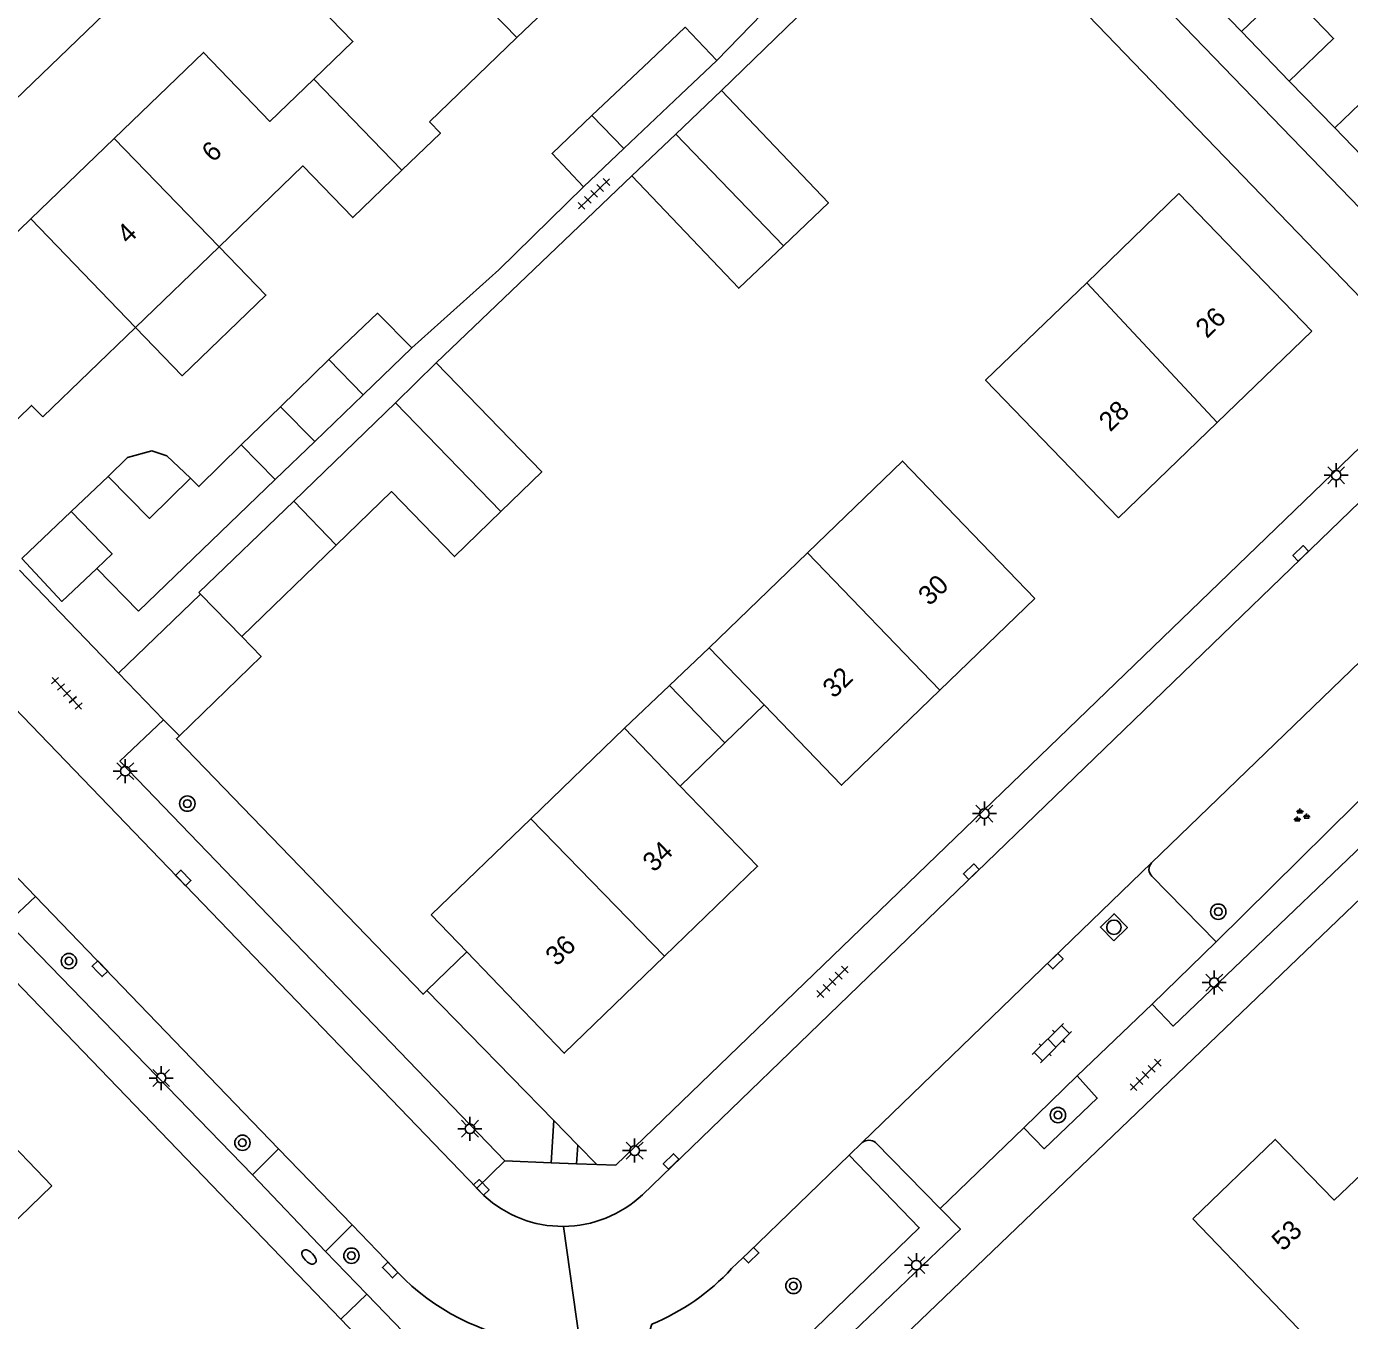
# Model space of a CAD drawing. Extents: x 137999 to 141000, y 397500 to 400501.
# Drawn here: x 138703.2 to 138772.2, y 399406.1 to 399473.5 of the extents above; entities that cross this region are included whole.
import ezdxf

# ---------------------------------------------------------------- set-up
doc = ezdxf.new("R2010")
doc.units = 0
for name, color, linetype in [('gg-afsc-erfafscheiding', 7, 'Continuous'), ('gg-afsc-hekwerk', 7, 'Continuous'), ('gg-anno-huisnummerreeks BGT', 7, 'Continuous'), ('gg-bbg-bijgebouw', 7, 'Continuous'), ('gg-bbg-gedigitaliseerde bebouwing', 7, 'Continuous'), ('gg-bbg-gedigitaliseerde bijgebouw', 7, 'Continuous'), ('gg-bbg-hoofdgebouw', 7, 'Continuous'), ('gg-bbg-luifel en loopbrug', 7, 'Continuous'), ('gg-bbg-tussenscheiding', 7, 'Continuous'), ('gg-knt-verharding', 7, 'Continuous'), ('gg-knt-verharding nz', 7, 'Continuous'), ('gt-grn-groengrens', 7, 'Continuous'), ('gt-grn-weggrens', 7, 'Continuous'), ('gt-symb-boom', 7, 'Continuous'), ('gt-symb-brandkraan', 7, 'Continuous'), ('gt-symb-groenvak', 7, 'Continuous'), ('gt-symb-klinker verharding', 7, 'Continuous'), ('gt-symb-kolk', 7, 'Continuous'), ('gt-symb-lichtmast', 7, 'Continuous'), ('gt-symb-rioolschacht', 7, 'Continuous'), ('gt-symb-tegel verharding', 7, 'Continuous')]:
    doc.layers.add(name, color=color, linetype=linetype)

# ---------------------------------------------------------------- blocks, each defined once
blk = doc.blocks.new('gt0-BOOM')
at = {"layer": 'gt-symb-boom'}
for radius in [0.4, 0.2]:
    blk.add_circle((0, 0), radius, dxfattribs=at)
blk = doc.blocks.new('gt0-LMAST')
at = {"layer": 'gt-symb-lichtmast'}
for p, q in [((-0.182, 0.173), (-0.447, 0.438)), ((-0.005, 0.246), (-0.005, 0.621)), ((0.172, 0.173), (0.437, 0.438)), ((-0.255, -0.004), (-0.63, -0.004)), ((-0.182, -0.181), (-0.447, -0.446)), ((-0.005, -0.254), (-0.005, -0.629)), ((0.437, -0.446), (0.172, -0.181)), ((0.245, -0.004), (0.62, -0.004))]:
    blk.add_line(p, q, dxfattribs=at)
blk.add_circle((-0.005, -0.004), 0.25, dxfattribs=at)
blk = doc.blocks.new('gt0-KOLK')
at = {"layer": 'gt-symb-kolk'}
blk.add_lwpolyline([(0, 0), (0.375, 0), (0.375, 0.4), (-0.375, 0.4), (-0.375, 0), (0, 0)], dxfattribs=at)
blk = doc.blocks.new('gt0-TEG1')
at = {"layer": 'gt-symb-tegel verharding'}
for p, q in [((-1.125, 0), (1.125, 0)), ((-0.9, -0.25), (-0.9, 0.25)), ((-0.45, -0.25), (-0.45, 0.25)), ((0, -0.25), (0, 0.25)), ((0.45, -0.25), (0.45, 0.25)), ((0.9, -0.25), (0.9, 0.25))]:
    blk.add_line(p, q, dxfattribs=at)
blk = doc.blocks.new('gt0-BR')
at = {"layer": 'gt-symb-brandkraan'}
for centre, radius, start, end in [((-0.244, 0), 0.206, 107.56694, 252.43307), ((0.599, -2.664), 3, 106.89205, 107.56694), ((0, -0.691), 0.938, 73.10799, 106.89205), ((-0.599, -2.664), 3, 72.43309, 73.10799), ((0.244, 0), 0.206, 287.56695, 72.43309), ((0.599, 2.664), 3, 252.43307, 253.10797), ((0, 0.691), 0.938, 253.10797, 286.89206), ((-0.599, 2.664), 3, 286.89206, 287.56695)]:
    blk.add_arc(centre, radius, start, end, dxfattribs=at)
blk = doc.blocks.new('gt0-GRVAK')
at = {"layer": 'gt-symb-groenvak'}
for p, q in [((-0.11, 0.189), (-0.228, 0.24)), ((-0.182, 0.153), (0.088, 0.153)), ((-0.091, 0.211), (-0.156, 0.322)), ((-0.047, 0.214), (-0.047, 0.393)), ((-0.004, 0.211), (0.061, 0.322)), ((0.015, 0.189), (0.133, 0.24)), ((0.262, -0.052), (0.197, 0.059)), ((0.305, -0.049), (0.305, 0.13)), ((0.349, -0.052), (0.414, 0.059)), ((-0.245, -0.228), (-0.363, -0.177)), ((-0.318, -0.264), (-0.047, -0.264)), ((-0.226, -0.206), (-0.291, -0.095)), ((-0.183, -0.203), (-0.183, -0.024)), ((-0.139, -0.206), (-0.074, -0.095)), ((-0.12, -0.228), (-0.002, -0.177)), ((0.243, -0.074), (0.125, -0.023)), ((0.17, -0.11), (0.441, -0.11)), ((0.368, -0.074), (0.486, -0.023))]:
    blk.add_line(p, q, dxfattribs=at)
blk = doc.blocks.new('gt0-KL1')
at = {"layer": 'gt-symb-klinker verharding'}
for p, q in [((-1.15, 0.3), (1.15, 0.3)), ((-1, -0.3), (-1, 0.3)), ((-0.5, 0.3), (-0.5, 0.45)), ((0, -0.3), (0, 0.3)), ((0.5, 0.3), (0.5, 0.45)), ((1, -0.3), (1, 0.3)), ((-1.15, -0.3), (1.15, -0.3)), ((-0.5, -0.45), (-0.5, -0.3)), ((0.5, -0.45), (0.5, -0.3))]:
    blk.add_line(p, q, dxfattribs=at)
blk = doc.blocks.new('gt0-RS')
at = {"layer": 'gt-symb-rioolschacht'}
blk.add_lwpolyline([(-0.5, -0.5), (0.5, -0.5), (0.5, 0.5), (-0.5, 0.5)], close=True, dxfattribs=at)
blk.add_circle((0, 0), 0.375, dxfattribs=at)

msp = doc.modelspace()

# ---------------------------------------------------------------- linework, layer by layer
at = {"layer": 'gg-afsc-erfafscheiding'}
for p, q in [((138739.431, 399470.209), (138748.95, 399479.44)), ((138756, 399476.75), (138776.594, 399455.39)), ((138741.546, 399474.196), (138739.184, 399471.767)), ((138724.565, 399456.013), (138734.758, 399465.767))]:
    msp.add_line(p, q, dxfattribs=at)
msp.add_lwpolyline([(138732.238, 399465.192), (138727.818, 399460.861), (138723.288, 399456.796)], dxfattribs=at)
at = {"layer": 'gg-afsc-hekwerk'}
for p, q in [((138712.282, 399443.975), (138708.004, 399439.86)), ((138724.081, 399423.33), (138726.154, 399425.341))]:
    msp.add_line(p, q, dxfattribs=at)
for points in [[(138711.176, 399436.587), (138715.439, 399440.719), (138714.43, 399441.76)], [(138724.081, 399423.33), (138723.877, 399423.133), (138711.027, 399436.441), (138711.176, 399436.587)]]:
    msp.add_lwpolyline(points, dxfattribs=at)
at = {"layer": 'gg-bbg-bijgebouw'}
for p, q in [((138769.02, 399470.69), (138766.53, 399473.28)), ((138771.39, 399468.26), (138780.263, 399459.049)), ((138720.756, 399454.354), (138723.288, 399456.796)), ((138724.565, 399456.013), (138722.445, 399453.932)), ((138722.445, 399453.932), (138717.135, 399448.816)), ((138718.233, 399451.922), (138720.756, 399454.354)), ((138709.04, 399443.08), (138716.174, 399449.938)), ((138717.135, 399448.816), (138712.2, 399444.06)), ((138709.04, 399443.08), (138706.88, 399445.31)), ((138712.282, 399443.975), (138712.2, 399444.06)), ((138714.43, 399441.76), (138712.282, 399443.975))]:
    msp.add_line(p, q, dxfattribs=at)
for points in [[(138766.53, 399473.28), (138768.83, 399475.5), (138771.33, 399472.91), (138769.02, 399470.69)], [(138780.263, 399459.049), (138783.303, 399461.977), (138774.429, 399471.188), (138771.39, 399468.26)], [(138705.544, 399448.273), (138707.673, 399446.079), (138706.88, 399445.31)]]:
    msp.add_lwpolyline(points, dxfattribs=at)
at = {"layer": 'gg-bbg-gedigitaliseerde bebouwing'}
for p, q in [((138728.764, 399472.961), (138724.216, 399468.577)), ((138758.461, 399460.197), (138763.259, 399464.838)), ((138713.257, 399462.071), (138708.897, 399457.868)), ((138704.058, 399453.203), (138708.897, 399457.868)), ((138738.782, 399441.175), (138743.911, 399446.131)), ((138741.65, 399438.2), (138738.782, 399441.175)), ((138729.488, 399432.275), (138734.369, 399436.982)), ((138737.28, 399433.97), (138734.369, 399436.982)), ((138724.3, 399427.27), (138729.488, 399432.275))]:
    msp.add_line(p, q, dxfattribs=at)
for points in [[(138731.527, 399479.856), (138728.781, 399477.209), (138730.895, 399475.015), (138728.764, 399472.961)], [(138724.216, 399468.577), (138724.779, 399467.993), (138722.777, 399466.063)], [(138722.777, 399466.063), (138720.21, 399463.588), (138717.619, 399466.277), (138713.257, 399462.071)], [(138760.11, 399447.94), (138753.195, 399455.114), (138758.461, 399460.197)], [(138743.911, 399446.131), (138748.853, 399450.905), (138755.75, 399443.75)], [(138780.67, 399421.3), (138787.825, 399413.94), (138774.127, 399400.883), (138763.99, 399411.43)], [(138699.035, 399407.876), (138700.584, 399409.347), (138704.53, 399413.15)]]:
    msp.add_lwpolyline(points, dxfattribs=at)
at = {"layer": 'gg-bbg-gedigitaliseerde bijgebouw'}
for p, q in [((138735.672, 399471.732), (138732.68, 399468.9)), ((138739.184, 399471.767), (138737.314, 399469.997)), ((138734.338, 399467.18), (138737.314, 399469.997)), ((138739.431, 399470.209), (138737.041, 399467.937)), ((138737.041, 399467.937), (138734.758, 399465.767)), ((138732.238, 399465.192), (138734.338, 399467.18)), ((138718.97, 399456.192), (138716.445, 399453.738)), ((138716.445, 399453.738), (138718.233, 399451.922)), ((138714.392, 399451.743), (138716.174, 399449.938)), ((138705.544, 399448.273), (138707.466, 399450.098)), ((138714.43, 399441.76), (138719.349, 399446.528))]:
    msp.add_line(p, q, dxfattribs=at)
for points in [[(138735.672, 399471.732), (138737.542, 399473.502), (138739.184, 399471.767)], [(138742.654, 399462.121), (138745, 399464.351), (138739.431, 399470.209)], [(138732.68, 399468.9), (138730.596, 399466.927), (138732.238, 399465.192)], [(138734.758, 399465.767), (138740.328, 399459.909), (138742.654, 399462.121)], [(138723.288, 399456.796), (138721.509, 399458.604), (138718.97, 399456.192)], [(138727.928, 399448.276), (138730.061, 399450.344), (138724.565, 399456.013)], [(138711.749, 399450.022), (138712.193, 399449.572), (138714.392, 399451.743)], [(138707.466, 399450.098), (138709.617, 399447.918), (138711.749, 399450.022)], [(138719.349, 399446.528), (138722.224, 399449.315), (138725.507, 399445.929), (138727.928, 399448.276)]]:
    msp.add_lwpolyline(points, dxfattribs=at)
at = {"layer": 'gg-bbg-hoofdgebouw'}
for p, q in [((138703.443, 399463.526), (138707.78, 399467.707)), ((138770.19, 399457.67), (138763.259, 399464.838)), ((138765.264, 399452.915), (138770.19, 399457.67)), ((138760.11, 399447.94), (138765.264, 399452.915)), ((138755.75, 399443.75), (138750.799, 399438.966)), ((138726.154, 399425.341), (138724.3, 399427.27)), ((138696.51, 399421.48), (138704.53, 399413.15))]:
    msp.add_line(p, q, dxfattribs=at)
for points in [[(138718.185, 399470.8), (138720.22, 399472.76), (138716.75, 399476.36), (138721.279, 399480.726)], [(138707.78, 399467.707), (138712.43, 399472.19), (138715.9, 399468.6), (138718.185, 399470.8)], [(138704.058, 399453.203), (138703.48, 399453.8), (138700.68, 399451.09), (138695.16, 399456.8), (138698.17, 399459.68), (138698.79, 399459.04), (138703.443, 399463.526)], [(138750.799, 399438.966), (138745.68, 399434.02), (138741.65, 399438.2)], [(138737.28, 399433.97), (138741.31, 399429.8), (138736.462, 399425.115)], [(138736.462, 399425.115), (138731.23, 399420.06), (138726.154, 399425.341)], [(138763.99, 399411.43), (138768.29, 399415.57), (138771.36, 399412.41), (138774.95, 399415.83), (138775.97, 399414.74), (138781.52, 399420.03), (138780.47, 399421.11), (138780.67, 399421.3)]]:
    msp.add_lwpolyline(points, dxfattribs=at)
at = {"layer": 'gg-bbg-luifel en loopbrug'}
for p, q in [((138716.445, 399453.738), (138714.392, 399451.743)), ((138716.174, 399449.938), (138718.233, 399451.922)), ((138707.466, 399450.098), (138708.481, 399451.085)), ((138705.544, 399448.273), (138702.962, 399445.822)), ((138738.782, 399441.175), (138736.716, 399439.212)), ((138736.716, 399439.212), (138734.369, 399436.982)), ((138736.716, 399439.212), (138739.611, 399436.226)), ((138741.65, 399438.2), (138739.611, 399436.226)), ((138739.611, 399436.226), (138737.28, 399433.97))]:
    msp.add_line(p, q, dxfattribs=at)
for points in [[(138708.897, 399457.868), (138711.326, 399455.348), (138715.686, 399459.551), (138713.257, 399462.071)], [(138711.749, 399450.022), (138710.524, 399451.175), (138709.739, 399451.435), (138708.481, 399451.085)], [(138702.962, 399445.822), (138705.06, 399443.595), (138706.88, 399445.31)]]:
    msp.add_lwpolyline(points, dxfattribs=at)
at = {"layer": 'gg-bbg-tussenscheiding'}
for p, q in [((138722.777, 399466.063), (138718.185, 399470.8)), ((138734.338, 399467.18), (138732.68, 399468.9)), ((138707.78, 399467.707), (138713.257, 399462.071)), ((138742.654, 399462.121), (138737.041, 399467.937)), ((138703.443, 399463.526), (138708.897, 399457.868)), ((138765.264, 399452.915), (138758.461, 399460.197)), ((138718.97, 399456.192), (138720.756, 399454.354)), ((138722.445, 399453.932), (138727.928, 399448.276)), ((138717.135, 399448.816), (138719.349, 399446.528)), ((138750.799, 399438.966), (138743.911, 399446.131)), ((138729.488, 399432.275), (138736.462, 399425.115))]:
    msp.add_line(p, q, dxfattribs=at)
msp.add_lwpolyline([(138721.279, 399480.726), (138726.759, 399475.041), (138728.764, 399472.961)], dxfattribs=at)
at = {"layer": 'gg-knt-verharding'}
for p, q in [((138690.397, 399457.961), (138732.142, 399498.153)), ((138753.57, 399483.88), (138778.917, 399457.632)), ((138760.15, 399479.87), (138766.53, 399473.28)), ((138769.02, 399470.69), (138771.39, 399468.26)), ((138735.308, 399412.689), (138792.661, 399468.059)), ((138733.93, 399414.22), (138776.594, 399455.39)), ((138686.75, 399454.45), (138726.676, 399413.028)), ((138708.004, 399439.86), (138702.853, 399445.224)), ((138775.295, 399442.962), (138761.837, 399429.968)), ((138710.347, 399437.421), (138708.004, 399439.86)), ((138703.684, 399428.226), (138697.36, 399434.789)), ((138761.837, 399429.968), (138746.765, 399415.414)), ((138765.21, 399425.86), (138761.86, 399429.28)), ((138716.35, 399415.084), (138703.684, 399428.226)), ((138761.87, 399422.61), (138765.21, 399425.86)), ((138761.87, 399422.61), (138757.969, 399418.875)), ((138757.969, 399418.875), (138755.178, 399416.173)), ((138730.553, 399414.352), (138730.699, 399416.546)), ((138755.178, 399416.173), (138750.83, 399411.964)), ((138746.765, 399415.414), (138746.079, 399414.751)), ((138750.83, 399411.964), (138747.46, 399415.41)), ((138716.35, 399415.084), (138714.98, 399413.723)), ((138720.179, 399411.11), (138716.35, 399415.084)), ((138731.881, 399414.3), (138731.944, 399415.269)), ((138746.079, 399414.751), (138740.833, 399409.685)), ((138730.553, 399414.352), (138728.146, 399414.446)), ((138730.553, 399414.352), (138731.881, 399414.3)), ((138731.881, 399414.3), (138732.93, 399414.259)), ((138732.93, 399414.259), (138733.93, 399414.22)), ((138726.676, 399413.028), (138727.05, 399412.64)), ((138720.179, 399411.11), (138718.8, 399409.73)), ((138722.35, 399408.855), (138720.179, 399411.11)), ((138718.8, 399409.73), (138720.952, 399407.507)), ((138739.954, 399408.838), (138740.833, 399409.685)), ((138722.574, 399408.622), (138722.35, 399408.855)), ((138720.952, 399407.507), (138727.402, 399400.846)), ((138719.598, 399406.201), (138739.68, 399385.38))]:
    msp.add_line(p, q, dxfattribs=at)
for points in [[(138867.56, 399521.43), (138865.33, 399519.19), (138866.1, 399518.37), (138828.92, 399482.41), (138822.02, 399482.72), (138778.75, 399440.89), (138778.63, 399433.77), (138738.924, 399395.742)], [(138642.021, 399464.213), (138642.93, 399463.29), (138650.51, 399470.58), (138694.48, 399425.04), (138698.08, 399428.51), (138719.598, 399406.201)], [(138761.87, 399422.61), (138762.96, 399421.47), (138776.81, 399434.7), (138776.84, 399441.68), (138782.84, 399447.5)], [(138728.146, 399414.446), (138708.081, 399435.27), (138710.347, 399437.421)], [(138714.98, 399413.723), (138702.244, 399426.874), (138703.684, 399428.226)], [(138755.178, 399416.173), (138756.244, 399415.084), (138759.006, 399417.718), (138757.969, 399418.875)], [(138734.701, 399394.474), (138751.88, 399410.89), (138750.83, 399411.964)]]:
    msp.add_lwpolyline(points, dxfattribs=at)
for centre, radius, start, end in [((138762.176, 399429.635), 0.475, 135.49677, 228.33263), ((138747.11, 399414.929), 0.595, 53.942, 125.39849), ((138731.153, 399417.085), 6.049, 227.29041, 270.34358), ((138731.153, 399417.084), 6.048, 270.34195, 313.39032), ((138731.179, 399416.862), 11.914, 223.75667, 262.19861), ((138731.282, 399416.855), 11.81, 292.50462, 317.24941)]:
    msp.add_arc(centre, radius, start, end, dxfattribs=at)
at = {"layer": 'gg-knt-verharding nz'}
msp.add_line((138718.8, 399409.73), (138714.98, 399413.723), dxfattribs=at)
at = {"layer": 'gt-grn-groengrens'}
msp.add_line((138731.944, 399415.269), (138732.93, 399414.259), dxfattribs=at)
for points in [[(138765.21, 399425.86), (138775.374, 399435.899), (138775.295, 399442.962)], [(138746.079, 399414.751), (138749.737, 399410.963), (138734.026, 399395.776), (138732.929, 399396.874), (138735.802, 399405.944)]]:
    msp.add_lwpolyline(points, dxfattribs=at)
at = {"layer": 'gt-grn-weggrens'}
for p, q in [((138710.347, 399437.421), (138711.176, 399436.587)), ((138724.081, 399423.33), (138730.699, 399416.546)), ((138730.699, 399416.546), (138731.944, 399415.269)), ((138726.676, 399413.028), (138728.146, 399414.446)), ((138732.046, 399404.988), (138731.189, 399411.036)), ((138719.598, 399406.201), (138720.952, 399407.507))]:
    msp.add_line(p, q, dxfattribs=at)

# ---------------------------------------------------------------- block references
at = {"layer": 'gt-symb-boom'}
for p in [(138711.592, 399433.059), (138765.318, 399427.431), (138705.419, 399424.856), (138756.963, 399416.835), (138714.465, 399415.393), (138720.145, 399409.511), (138743.179, 399407.936)]:
    msp.add_blockref('gt0-BOOM', p, dxfattribs=at)
at = {"layer": 'gt-symb-brandkraan', "rotation": -46.05341047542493}
msp.add_blockref('gt0-BR', (138717.932, 399409.441), dxfattribs=at)
at = {"layer": 'gt-symb-groenvak'}
msp.add_blockref('gt0-GRVAK', (138769.618, 399432.42), dxfattribs=at)
at = {"layer": 'gt-symb-klinker verharding', "rotation": 45.0000000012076}
msp.add_blockref('gt0-KL1', (138756.648, 399420.589), dxfattribs=at)
at = {"layer": 'gt-symb-kolk'}
for p, rotation in [((138769.757, 399445.952), 44.02760489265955), ((138752.58, 399429.371), 44.02760489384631), ((138711.233, 399429.051), -46.05341047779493), ((138756.963, 399424.707), 44.02760489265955), ((138706.893, 399424.318), -46.05341047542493), ((138736.943, 399414.271), 44.02760489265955), ((138726.771, 399412.931), -46.05341047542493), ((138740.833, 399409.685), -136.05341047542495), ((138722.015, 399408.627), -46.05341047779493)]:
    msp.add_blockref('gt0-KOLK', p, dxfattribs=dict(at, rotation=rotation))
at = {"layer": 'gt-symb-lichtmast'}
for p in [(138771.466, 399450.172), (138708.362, 399434.755), (138753.132, 399432.545), (138765.112, 399423.742), (138710.233, 399418.771), (138726.325, 399416.127), (138734.905, 399414.989), (138749.59, 399409.022)]:
    msp.add_blockref('gt0-LMAST', p, dxfattribs=at)
at = {"layer": 'gt-symb-rioolschacht', "rotation": 44.02760489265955}
msp.add_blockref('gt0-RS', (138759.878, 399426.62), dxfattribs=at)
at = {"layer": 'gt-symb-tegel verharding'}
for p, rotation in [((138732.787, 399464.824), -136.21542825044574), ((138705.318, 399438.804), 133.01389340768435), ((138745.215, 399423.782), 45), ((138761.53, 399418.927), 45)]:
    msp.add_blockref('gt0-TEG1', p, dxfattribs=dict(at, rotation=rotation))

# ---------------------------------------------------------------- texts
at = {"layer": 'gg-anno-huisnummerreeks BGT'}
for s, rotation, p in [('6', 43.9, (138712.932, 399466.424)), ('4', 43.9, (138708.511, 399462.162)), ('26', 44, (138764.725, 399457.258)), ('28', 44, (138759.685, 399452.393)), ('30', 44, (138750.271, 399443.322)), ('32', 44, (138745.286, 399438.505)), ('34', 44, (138735.909, 399429.447)), ('36', 44, (138730.843, 399424.552)), ('53', 43.9, (138768.688, 399409.706))]:
    msp.add_text(s, height=1, rotation=rotation, dxfattribs=at).set_placement(p)

doc.saveas('drawing.dxf')
